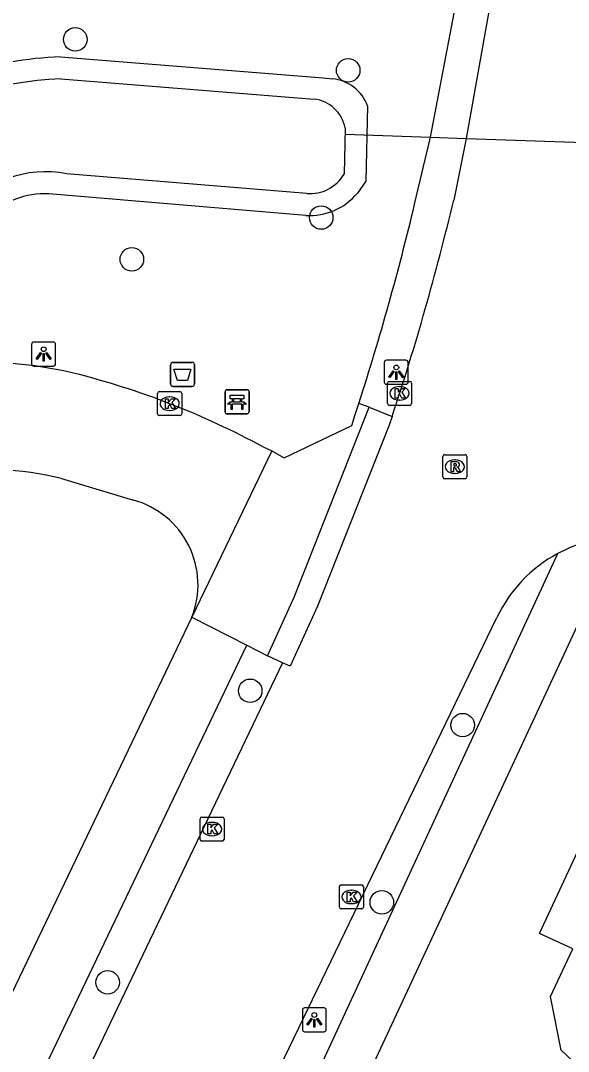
# Model space of a CAD drawing. Extents: x 157321 to 158827, y 386650 to 388532.
# Drawn here: x 158208.52 to 158231.29, y 387620.72 to 387663.59 of the extents above; entities that cross this region are included whole.
import ezdxf

# ---------------------------------------------------------------- set-up
doc = ezdxf.new("R2010")
doc.units = 0
for name, color, linetype in [('IMGEO_Afvalbak', 7, 'Continuous'), ('IMGEO_Bank', 7, 'Continuous'), ('IMGEO_Boom', 7, 'Continuous'), ('IMGEO_Duiker', 7, 'Continuous'), ('IMGEO_Groenvoorziening', 7, 'Continuous'), ('IMGEO_Kolk', 7, 'Continuous'), ('IMGEO_Lichtpunt', 7, 'Continuous'), ('IMGEO_Pand', 7, 'Continuous'), ('IMGEO_Rijbaan_lokaal_gesloten', 7, 'Continuous'), ('IMGEO_Rijbaan_lokaal_open', 7, 'Continuous'), ('IMGEO_Rioolput', 7, 'Continuous'), ('IMGEO_Voetpad_open', 7, 'Continuous'), ('IMGEO_Waterloop', 7, 'Continuous')]:
    doc.layers.add(name, color=color, linetype=linetype)

msp = doc.modelspace()

# ---------------------------------------------------------------- linework, layer by layer
at = {"layer": 'IMGEO_Afvalbak'}
for p, q in [((158214.752, 387648.477), (158214.752, 387649.277)), ((158214.752, 387649.277), (158214.752, 387648.477)), ((158214.852, 387649.377), (158215.642, 387649.377)), ((158215.642, 387649.377), (158214.852, 387649.377)), ((158215.742, 387649.277), (158215.742, 387648.477)), ((158215.742, 387648.477), (158215.742, 387649.277)), ((158215.642, 387648.377), (158214.852, 387648.377)), ((158214.852, 387648.377), (158215.642, 387648.377))]:
    msp.add_line(p, q, dxfattribs=at)
msp.add_lwpolyline([(158214.895, 387649.091), (158215.599, 387649.091), (158215.45, 387648.621), (158215.044, 387648.621), (158214.895, 387649.091)], dxfattribs=at)
for centre, start, end in [((158214.852, 387649.277), 90, 180), ((158214.852, 387649.277), 90, 180), ((158215.642, 387649.277), 0, 90), ((158215.642, 387649.277), 360, 90), ((158214.852, 387648.477), 180, 270), ((158214.852, 387648.477), 180, 270), ((158215.642, 387648.477), 270, 0), ((158215.642, 387648.477), 270, 0)]:
    msp.add_arc(centre, 0.1, start, end, dxfattribs=at)
at = {"layer": 'IMGEO_Bank'}
for p, q in [((158217.015, 387647.314), (158217.015, 387648.155)), ((158217.015, 387648.155), (158217.015, 387647.314)), ((158217.09, 387648.239), (158217.931, 387648.239)), ((158217.931, 387648.239), (158217.09, 387648.239)), ((158218.015, 387648.164), (158218.015, 387647.323)), ((158218.015, 387647.323), (158218.015, 387648.164)), ((158217.324, 387647.745), (158217.324, 387647.851)), ((158217.368, 387647.851), (158217.368, 387647.745)), ((158217.656, 387647.857), (158217.374, 387647.857)), ((158217.374, 387647.739), (158217.656, 387647.739)), ((158217.662, 387647.745), (158217.662, 387647.851)), ((158217.706, 387647.851), (158217.706, 387647.745)), ((158217.712, 387647.637), (158217.319, 387647.637)), ((158217.94, 387647.239), (158217.099, 387647.239)), ((158217.099, 387647.239), (158217.94, 387647.239))]:
    msp.add_line(p, q, dxfattribs=at)
for points in [[(158217.262, 387647.637), (158217.12, 387647.637), (158217.232, 387647.739), (158217.318, 387647.739)], [(158217.318, 387647.857), (158217.232, 387647.857), (158217.232, 387648.018), (158217.795, 387648.018), (158217.795, 387647.857), (158217.712, 387647.857)], [(158217.712, 387647.739), (158217.795, 387647.739), (158217.907, 387647.637), (158217.768, 387647.637)], [(158217.312, 387647.63), (158217.312, 387647.423), (158217.269, 387647.423), (158217.269, 387647.63)], [(158217.762, 387647.63), (158217.762, 387647.423), (158217.718, 387647.423), (158217.718, 387647.63)]]:
    msp.add_lwpolyline(points, dxfattribs=at)
for centre, radius, start, end in [((158217.093, 387648.161), 0.0779, 92.4484, 184.2845), ((158217.093, 387648.161), 0.0779, 92.4484, 184.2845), ((158217.937, 387648.161), 0.0779, 2.4484, 94.2845), ((158217.937, 387648.161), 0.0779, 2.4484, 94.2845), ((158217.317, 387647.85), 0.00671, 2.8957, 87.1043), ((158217.317, 387647.746), 0.00671, 272.8957, 357.1043), ((158217.374, 387647.85), 0.00671, 92.8957, 177.1043), ((158217.374, 387647.746), 0.00671, 182.8957, 267.1043), ((158217.656, 387647.85), 0.00671, 2.8957, 87.1043), ((158217.656, 387647.746), 0.00671, 272.8957, 357.1043), ((158217.713, 387647.85), 0.00671, 92.8957, 177.1043), ((158217.713, 387647.746), 0.00671, 182.8957, 267.1043), ((158217.093, 387647.317), 0.0779, 182.4484, 274.2845), ((158217.093, 387647.317), 0.0779, 182.4484, 274.2845), ((158217.262, 387647.63), 0.00671, 2.8957, 87.1043), ((158217.319, 387647.63), 0.00671, 92.8957, 177.1043), ((158217.711, 387647.63), 0.00671, 2.8957, 87.1043), ((158217.768, 387647.63), 0.00671, 92.8957, 177.1043), ((158217.937, 387647.317), 0.0779, 272.4484, 4.2845), ((158217.937, 387647.317), 0.0779, 272.4484, 4.2845)]:
    msp.add_arc(centre, radius, start, end, dxfattribs=at)
at = {"layer": 'IMGEO_Boom'}
for centre in [(158210.791, 387662.809), (158222.135, 387661.523), (158221.014, 387655.399), (158213.143, 387653.662), (158218.063, 387635.719), (158226.893, 387634.29), (158223.533, 387626.921), (158212.136, 387623.592)]:
    msp.add_circle(centre, 0.489, dxfattribs=at)
at = {"layer": 'IMGEO_Duiker'}
msp.add_lwpolyline([(158222, 387658.862), (158225.556, 387658.741), (158227.037, 387658.691), (158233.989, 387658.454), (158235.542, 387658.401), (158239.211, 387658.277)], dxfattribs=at)
at = {"layer": 'IMGEO_Groenvoorziening'}
for points in [[(158210.176, 387662.084), (158221.094, 387661.214), (158221.478, 387661.165)], [(158222.938, 387660.04), (158222.866, 387656.916), (158222.52, 387656.414)], [(158220.371, 387655.487), (158209.688, 387656.388)]]:
    msp.add_lwpolyline(points, dxfattribs=at)
for centre, radius, start, end in [((158210.677, 387647.67), 14.422, 91.9925, 125.1416), ((158221.344, 387659.481), 1.689, 19.3234, 85.4446), ((158209.546, 387652.909), 3.482, 87.6654, 133.9709), ((158220.535, 387658.061), 2.579, 266.3513, 320.3159)]:
    msp.add_arc(centre, radius, start, end, dxfattribs=at)
at = {"layer": 'IMGEO_Kolk'}
for p, q in [((158223.846, 387648.587), (158224.698, 387648.587)), ((158214.289, 387648.161), (158215.141, 387648.161)), ((158223.771, 387647.661), (158223.771, 387648.513)), ((158224.259, 387648.367), (158224.284, 387648.367)), ((158224.772, 387648.513), (158224.772, 387647.661)), ((158214.214, 387647.235), (158214.214, 387648.087)), ((158214.702, 387647.941), (158214.727, 387647.941)), ((158215.215, 387648.087), (158215.215, 387647.235)), ((158224.282, 387647.807), (158224.257, 387647.807)), ((158214.725, 387647.381), (158214.7, 387647.381)), ((158224.698, 387647.587), (158223.846, 387647.587)), ((158215.141, 387647.161), (158214.289, 387647.161)), ((158215.977, 387629.54), (158215.977, 387630.392)), ((158216.052, 387630.466), (158216.904, 387630.466)), ((158216.465, 387630.246), (158216.49, 387630.246)), ((158216.978, 387630.392), (158216.978, 387629.54)), ((158216.904, 387629.466), (158216.052, 387629.466)), ((158216.488, 387629.686), (158216.463, 387629.686)), ((158221.769, 387626.72), (158221.769, 387627.572)), ((158221.844, 387627.646), (158222.696, 387627.646)), ((158222.77, 387627.572), (158222.77, 387626.72)), ((158222.257, 387627.426), (158222.282, 387627.426)), ((158222.28, 387626.866), (158222.255, 387626.866)), ((158222.696, 387626.646), (158221.844, 387626.646))]:
    msp.add_line(p, q, dxfattribs=at)
for points in [[(158223.846, 387648.587), (158224.698, 387648.587)], [(158214.289, 387648.161), (158215.141, 387648.161)], [(158223.771, 387647.661), (158223.771, 387648.513)], [(158224.092, 387648.287), (158224.215, 387648.287), (158224.215, 387648.136), (158224.345, 387648.287), (158224.509, 387648.287), (158224.363, 387648.136), (158224.516, 387647.887), (158224.364, 387647.887), (158224.279, 387648.051), (158224.215, 387647.984), (158224.215, 387647.887), (158224.092, 387647.887), (158224.092, 387648.287)], [(158224.772, 387648.513), (158224.772, 387647.661)], [(158214.214, 387647.235), (158214.214, 387648.087)], [(158214.535, 387647.861), (158214.658, 387647.861), (158214.658, 387647.71), (158214.788, 387647.861), (158214.952, 387647.861), (158214.806, 387647.71), (158214.959, 387647.461), (158214.807, 387647.461), (158214.722, 387647.625), (158214.658, 387647.558), (158214.658, 387647.461), (158214.535, 387647.461), (158214.535, 387647.861)], [(158215.215, 387648.087), (158215.215, 387647.235)], [(158224.698, 387647.587), (158223.846, 387647.587)], [(158215.141, 387647.161), (158214.289, 387647.161)], [(158215.977, 387629.54), (158215.977, 387630.392)], [(158216.052, 387630.466), (158216.904, 387630.466)], [(158216.298, 387630.166), (158216.421, 387630.166), (158216.421, 387630.015), (158216.551, 387630.166), (158216.715, 387630.166), (158216.569, 387630.015), (158216.722, 387629.766), (158216.57, 387629.766), (158216.485, 387629.93), (158216.421, 387629.863), (158216.421, 387629.766), (158216.298, 387629.766), (158216.298, 387630.166)], [(158216.978, 387630.392), (158216.978, 387629.54)], [(158216.904, 387629.466), (158216.052, 387629.466)], [(158221.769, 387626.72), (158221.769, 387627.572)], [(158221.844, 387627.646), (158222.696, 387627.646)], [(158222.77, 387627.572), (158222.77, 387626.72)], [(158222.09, 387627.346), (158222.213, 387627.346), (158222.213, 387627.195), (158222.343, 387627.346), (158222.507, 387627.346), (158222.361, 387627.195), (158222.514, 387626.946), (158222.362, 387626.946), (158222.277, 387627.11), (158222.213, 387627.043), (158222.213, 387626.946), (158222.09, 387626.946), (158222.09, 387627.346)], [(158222.696, 387626.646), (158221.844, 387626.646)]]:
    msp.add_lwpolyline(points, dxfattribs=at)
for centre, start, end in [((158223.848, 387648.511), 91.552, 178.448), ((158223.848, 387648.511), 91.552, 178.448), ((158224.696, 387648.511), 1.552, 88.448), ((158224.696, 387648.511), 1.552, 88.448), ((158214.291, 387648.085), 91.552, 178.448), ((158214.291, 387648.085), 91.552, 178.448), ((158215.139, 387648.085), 1.552, 88.448), ((158215.139, 387648.085), 1.552, 88.448), ((158223.848, 387647.663), 181.552, 268.448), ((158223.848, 387647.663), 181.552, 268.448), ((158224.696, 387647.663), 271.552, 358.448), ((158224.696, 387647.663), 271.552, 358.448), ((158214.291, 387647.237), 181.552, 268.448), ((158214.291, 387647.237), 181.552, 268.448), ((158215.139, 387647.237), 271.552, 358.448), ((158215.139, 387647.237), 271.552, 358.448), ((158216.054, 387630.39), 91.552, 178.448), ((158216.054, 387630.39), 91.552, 178.448), ((158216.902, 387630.39), 1.552, 88.448), ((158216.902, 387630.39), 1.552, 88.448), ((158216.054, 387629.542), 181.552, 268.448), ((158216.054, 387629.542), 181.552, 268.448), ((158216.902, 387629.542), 271.552, 358.448), ((158216.902, 387629.542), 271.552, 358.448), ((158221.846, 387627.57), 91.552, 178.448), ((158221.846, 387627.57), 91.552, 178.448), ((158222.694, 387627.57), 1.552, 88.448), ((158222.694, 387627.57), 1.552, 88.448), ((158221.846, 387626.722), 181.552, 268.448), ((158221.846, 387626.722), 181.552, 268.448), ((158222.694, 387626.722), 271.552, 358.448), ((158222.694, 387626.722), 271.552, 358.448)]:
    msp.add_arc(centre, 0.0765, start, end, dxfattribs=at)
for centre, major_axis, ratio, start_param, end_param in [((158224.258, 387648.087), (-0.387, 0.002), 0.722429, 4.712389, 7.853982), ((158224.283, 387648.087), (-0.39, 0.002), 0.717154, 1.570796, 4.712389), ((158214.701, 387647.661), (-0.387, 0.002), 0.722429, 4.712389, 7.853982), ((158214.726, 387647.661), (-0.39, 0.002), 0.717154, 1.570796, 4.712389), ((158216.464, 387629.966), (-0.387, 0.002), 0.722429, 4.712389, 7.853982), ((158216.489, 387629.966), (-0.39, 0.002), 0.717154, 1.570796, 4.712389), ((158222.256, 387627.146), (-0.387, 0.002), 0.722429, 4.712389, 7.853982), ((158222.281, 387627.146), (-0.39, 0.002), 0.717154, 1.570796, 4.712389)]:
    msp.add_ellipse(centre, major_axis=major_axis, ratio=ratio, start_param=start_param, end_param=end_param, dxfattribs=at)
at = {"layer": 'IMGEO_Lichtpunt'}
for p, q in [((158208.978, 387650.126), (158208.978, 387649.319)), ((158208.978, 387650.126), (158208.978, 387649.319)), ((158209.88, 387650.221), (158209.072, 387650.221)), ((158209.88, 387650.221), (158209.072, 387650.221)), ((158209.974, 387649.319), (158209.974, 387650.126)), ((158209.974, 387649.319), (158209.974, 387650.126)), ((158224.537, 387649.462), (158223.729, 387649.462)), ((158224.537, 387649.462), (158223.729, 387649.462)), ((158209.072, 387649.225), (158209.88, 387649.225)), ((158209.072, 387649.225), (158209.88, 387649.225)), ((158223.635, 387649.367), (158223.635, 387648.56)), ((158223.635, 387649.367), (158223.635, 387648.56)), ((158224.631, 387648.56), (158224.631, 387649.367)), ((158224.631, 387648.56), (158224.631, 387649.367)), ((158223.729, 387648.466), (158224.537, 387648.466)), ((158223.729, 387648.466), (158224.537, 387648.466)), ((158220.23, 387622.437), (158220.23, 387621.63)), ((158220.23, 387622.437), (158220.23, 387621.63)), ((158221.132, 387622.532), (158220.324, 387622.532)), ((158221.132, 387622.532), (158220.324, 387622.532)), ((158221.226, 387621.63), (158221.226, 387622.437)), ((158221.226, 387621.63), (158221.226, 387622.437)), ((158220.324, 387621.536), (158221.132, 387621.536)), ((158220.324, 387621.536), (158221.132, 387621.536))]:
    msp.add_line(p, q, dxfattribs=at)
for points in [[(158209.352, 387649.79), (158209.391, 387649.762), (158209.203, 387649.5), (158209.165, 387649.527), (158209.352, 387649.79)], [(158209.454, 387649.742), (158209.501, 387649.742), (158209.501, 387649.42), (158209.454, 387649.42), (158209.454, 387649.742)], [(158209.564, 387649.762), (158209.602, 387649.789), (158209.789, 387649.527), (158209.75, 387649.499), (158209.564, 387649.762)], [(158224.009, 387649.031), (158224.048, 387649.003), (158223.86, 387648.741), (158223.822, 387648.768), (158224.009, 387649.031)], [(158224.111, 387648.983), (158224.158, 387648.983), (158224.158, 387648.661), (158224.111, 387648.661), (158224.111, 387648.983)], [(158224.221, 387649.003), (158224.259, 387649.03), (158224.446, 387648.768), (158224.407, 387648.74), (158224.221, 387649.003)], [(158220.604, 387622.101), (158220.643, 387622.073), (158220.455, 387621.811), (158220.417, 387621.838), (158220.604, 387622.101)], [(158220.706, 387622.053), (158220.753, 387622.053), (158220.753, 387621.731), (158220.706, 387621.731), (158220.706, 387622.053)], [(158220.816, 387622.073), (158220.854, 387622.1), (158221.041, 387621.838), (158221.002, 387621.81), (158220.816, 387622.073)]]:
    msp.add_lwpolyline(points, dxfattribs=at)
for centre in [(158209.477, 387649.924), (158224.134, 387649.165), (158220.729, 387622.235)]:
    msp.add_circle(centre, 0.0994, dxfattribs=at)
for centre, start, end in [((158209.072, 387650.126), 90, 180), ((158209.072, 387650.126), 90, 180), ((158209.88, 387650.126), 0, 90), ((158209.88, 387650.126), 0, 90), ((158223.729, 387649.367), 90, 180), ((158223.729, 387649.367), 90, 180), ((158224.537, 387649.367), 0, 90), ((158224.537, 387649.367), 0, 90), ((158209.072, 387649.319), 180, 270), ((158209.072, 387649.319), 180, 270), ((158209.88, 387649.319), 270, 0), ((158209.88, 387649.319), 270, 360), ((158223.729, 387648.56), 180, 270), ((158223.729, 387648.56), 180, 270), ((158224.537, 387648.56), 270, 0), ((158224.537, 387648.56), 270, 360), ((158220.324, 387622.437), 90, 180), ((158220.324, 387622.437), 90, 180), ((158221.132, 387622.437), 0, 90), ((158221.132, 387622.437), 0, 90), ((158220.324, 387621.63), 180, 270), ((158220.324, 387621.63), 180, 270), ((158221.132, 387621.63), 270, 0), ((158221.132, 387621.63), 270, 360)]:
    msp.add_arc(centre, 0.0946, start, end, dxfattribs=at)
at = {"layer": 'IMGEO_Pand'}
msp.add_lwpolyline([(158244.902, 387623.081), (158244.952, 387627.4), (158240.141, 387627.456), (158236.674, 387620.101), (158234.76, 387619.032), (158232.558, 387619.308), (158230.984, 387620.77), (158230.54, 387623), (158231.47, 387624.98), (158230.09, 387625.62), (158234.85, 387635.87), (158247.36, 387635.71), (158247.29, 387629.683), (158250.404, 387629.646), (158252.89, 387629.619), (158252.841, 387624.62), (158252.825, 387622.988), (158250.326, 387623.016), (158244.902, 387623.081)], dxfattribs=at)
at = {"layer": 'IMGEO_Rijbaan_lokaal_gesloten'}
for points in [[(158228.285, 387665.85), (158228.251, 387665.469), (158227.037, 387658.691), (158226.52, 387656.128)], [(158223.958, 387647.122), (158223.834, 387646.76), (158220.863, 387639.232), (158219.722, 387636.738), (158219.405, 387636.883)], [(158209.14, 387598.854), (158210.829, 387602.619), (158214.721, 387610.576), (158228.318, 387638.766)], [(158219.405, 387636.883), (158215.996, 387629.759), (158203.521, 387603.679)]]:
    msp.add_lwpolyline(points, dxfattribs=at)
for centre, radius, start, end in [((158121.868, 387681.032), 107.575, 341.62586, 346.61447), ((158233.559, 387636.32), 5.783, 92.1307, 118.0227), ((158233.559, 387636.318), 5.784, 118.0164, 154.9677)]:
    msp.add_arc(centre, radius, start, end, dxfattribs=at)
at = {"layer": 'IMGEO_Rijbaan_lokaal_open'}
for points in [[(158218.966, 387645.695), (158215.638, 387638.782)], [(158218.599, 387645.859), (158218.966, 387645.695)], [(158210.223, 387644.55), (158213.207, 387643.651)]]:
    msp.add_lwpolyline(points, dxfattribs=at)
for centre, radius, start, end in [((158206.966, 387633.076), 16.292, 76.6965, 99.6641), ((158202.589, 387616.424), 33.507, 61.458, 75.9652), ((158207.226, 387632.208), 12.7, 76.3525, 99.8859), ((158212.237, 387640.125), 3.657, 338.4483, 74.6159)]:
    msp.add_arc(centre, radius, start, end, dxfattribs=at)
at = {"layer": 'IMGEO_Rioolput'}
for p, q in [((158226.068, 387644.612), (158226.068, 387645.464)), ((158226.143, 387645.538), (158226.995, 387645.538)), ((158226.556, 387645.318), (158226.581, 387645.318)), ((158227.069, 387645.464), (158227.069, 387644.612)), ((158226.579, 387644.758), (158226.554, 387644.758)), ((158226.995, 387644.538), (158226.143, 387644.538))]:
    msp.add_line(p, q, dxfattribs=at)
for points in [[(158226.068, 387644.612), (158226.068, 387645.464)], [(158226.143, 387645.538), (158226.995, 387645.538)], [(158226.657, 387645.236), (158226.405, 387645.238), (158226.405, 387644.838)], [(158226.583, 387645.157), (158226.529, 387645.157), (158226.529, 387645.076)], [(158227.069, 387645.464), (158227.069, 387644.612)], [(158226.405, 387644.838), (158226.529, 387644.838), (158226.529, 387645), (158226.54, 387645)], [(158226.529, 387645.076), (158226.581, 387645.076)], [(158226.587, 387644.971), (158226.658, 387644.838), (158226.798, 387644.838), (158226.733, 387644.964)], [(158226.995, 387644.538), (158226.143, 387644.538)]]:
    msp.add_lwpolyline(points, dxfattribs=at)
for centre, radius, start, end in [((158226.145, 387645.462), 0.0765, 91.552, 178.448), ((158226.145, 387645.462), 0.0765, 91.552, 178.448), ((158226.589, 387645.061), 0.0964, 77.0061, 93.1865), ((158226.603, 387645.118), 0.0378, 276.6634, 79.6772), ((158226.656, 387645.126), 0.109, 350.3612, 89.416), ((158226.993, 387645.462), 0.0765, 1.552, 88.448), ((158226.993, 387645.462), 0.0765, 1.552, 88.448), ((158226.539, 387644.947), 0.0533, 26.0293, 88.6989), ((158226.565, 387645.265), 0.19, 274.7715, 282.9687), ((158226.654, 387645.126), 0.112, 277.5842, 350.9817), ((158226.638, 387644.911), 0.108, 29.5134, 73.7905), ((158226.145, 387644.614), 0.0765, 181.552, 268.448), ((158226.145, 387644.614), 0.0765, 181.552, 268.448), ((158226.993, 387644.614), 0.0765, 271.552, 358.448), ((158226.993, 387644.614), 0.0765, 271.552, 358.448)]:
    msp.add_arc(centre, radius, start, end, dxfattribs=at)
for centre, major_axis, ratio, start_param, end_param in [((158226.555, 387645.038), (-0.387, 0.002), 0.722429, 4.712389, 7.853982), ((158226.58, 387645.038), (-0.39, 0.002), 0.717154, 1.570796, 4.712389)]:
    msp.add_ellipse(centre, major_axis=major_axis, ratio=ratio, start_param=start_param, end_param=end_param, dxfattribs=at)
at = {"layer": 'IMGEO_Voetpad_open'}
for points in [[(158224.911, 387656.006), (158225.556, 387658.741), (158226.721, 387664.858), (158226.804, 387665.309), (158226.846, 387665.766), (158226.847, 387666.225), (158226.807, 387666.682), (158226.727, 387667.133), (158226.606, 387667.576), (158226.446, 387668.006), (158226.249, 387668.42), (158226.016, 387668.815), (158225.748, 387669.187), (158225.448, 387669.534), (158225.118, 387669.853), (158224.761, 387670.141), (158224.379, 387670.396), (158223.977, 387670.616), (158223.556, 387670.799), (158223.121, 387670.944), (158222.865, 387671.009)], [(158218.776, 387637.171), (158219.896, 387639.614), (158223.011, 387647.507)], [(158218.966, 387645.695), (158219.475, 387645.4), (158222.281, 387646.751), (158222.431, 387647.21), (158222.58, 387647.67)], [(158223.011, 387647.507), (158222.58, 387647.67)], [(158223.011, 387647.507), (158223.958, 387647.122)], [(158212.043, 387597.686), (158216.106, 387609.539), (158230.842, 387641.425)], [(158232.584, 387640.439), (158231.659, 387638.42), (158218.273, 387609.64), (158213.897, 387596.941), (158211.322, 387580.364), (158210.214, 387573.247)], [(158215.638, 387638.782), (158199.394, 387604.874)], [(158215.638, 387638.782), (158217.925, 387637.618)], [(158201.788, 387603.866), (158217.925, 387637.618)], [(158217.925, 387637.618), (158218.776, 387637.171)], [(158219.405, 387636.883), (158218.776, 387637.171)]]:
    msp.add_lwpolyline(points, dxfattribs=at)
msp.add_arc((158113.261, 387682.733), 114.804, 342.21694, 346.53783, dxfattribs=at)
at = {"layer": 'IMGEO_Waterloop'}
for points in [[(158210.189, 387661.169), (158220.716, 387660.328)], [(158222.003, 387659.126), (158221.962, 387657.209)], [(158220.41, 387656.398), (158210.43, 387657.215)]]:
    msp.add_lwpolyline(points, dxfattribs=at)
for centre, radius, start, end in [((158210.674, 387647.665), 13.513, 92.0562, 125.162), ((158220.54, 387658.849), 1.489, 10.7043, 83.2076), ((158209.546, 387652.909), 4.396, 78.3979, 143.218), ((158220.547, 387658.026), 1.633, 265.1732, 330.0056)]:
    msp.add_arc(centre, radius, start, end, dxfattribs=at)

doc.saveas('drawing.dxf')
